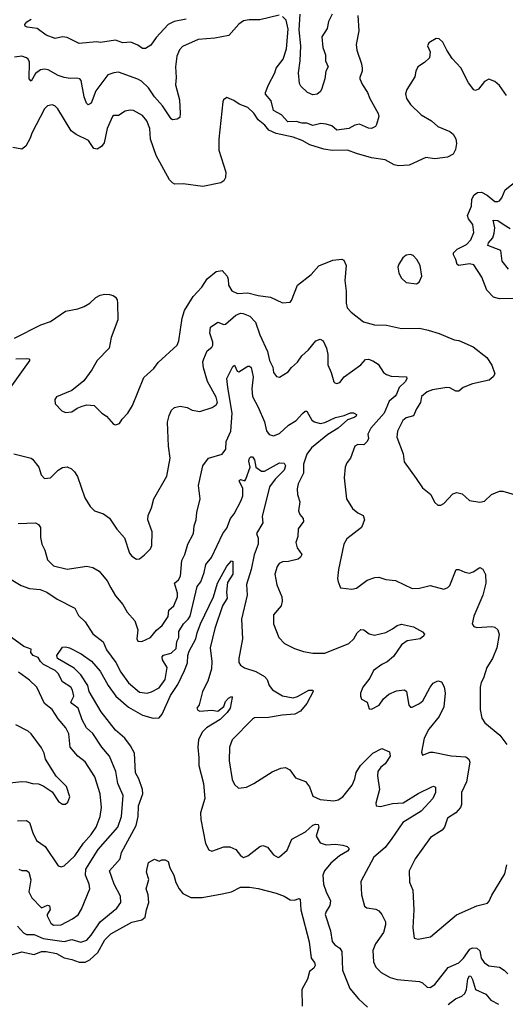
# Model space of a CAD drawing. Extents: x 1690054 to 1842981, y 782881 to 914114.
# Tile 400 of 656: x 1753770 to 1756994, y 883518 to 890058. Entities that reach past the tile are written whole.
import ezdxf

# ---------------------------------------------------------------- set-up
doc = ezdxf.new("R2010")
doc.units = 0

msp = doc.modelspace()

# ---------------------------------------------------------------- linework, layer by layer
at = {"layer": '0CON10XD'}
for points in [[(1755491.7, 890088.3), (1755365, 890056.7), (1755292.6, 890057.4), (1755255, 890049.4), (1755225, 890028.6), (1755158.1, 889951.9), (1755065, 889935.5), (1754955, 889926.9), (1754850.9, 889879.1), (1754831.2, 889858.8), (1754813.1, 889815), (1754803.5, 889745), (1754809.4, 889675), (1754803.6, 889625), (1754830.5, 889525), (1754834.3, 889435), (1754832, 889408), (1754815, 889396.7), (1754785, 889393.8), (1754775, 889398.8), (1754718.4, 889485), (1754665, 889545.4), (1754625, 889605.5), (1754579, 889649), (1754555, 889663.1), (1754425, 889708.5), (1754395, 889705.5), (1754355, 889691.5), (1754274.4, 889585), (1754245, 889503.3), (1754225, 889492.7), (1754213.1, 889503.1), (1754198, 889545), (1754178.1, 889655), (1754168.8, 889665), (1754149.7, 889670.3), (1754105, 889667.8), (1754065, 889674.7), (1754025, 889686.9), (1753958.8, 889725), (1753935, 889730), (1753908.8, 889725), (1753875, 889700), (1753845, 889648.8), (1753833.6, 889665), (1753834.5, 889775), (1753826.2, 889796.2), (1753815.4, 889805.4), (1753785, 889815.7), (1753735, 889810)], [(1754875, 890062), (1754794.4, 890045.6), (1754756.5, 890025), (1754675, 889938.9), (1754640.2, 889889.8), (1754605, 889865.8), (1754585, 889865.8), (1754555, 889889.2), (1754508, 889908), (1754455, 889904), (1754405, 889921.3), (1754307.3, 889907.3), (1754279.5, 889910.5), (1754165, 889900.8), (1754085, 889940), (1754055, 889943.8), (1754005, 889932.9), (1753946, 889955), (1753885, 890000), (1753818.9, 890008.9), (1753805.8, 890015), (1753803.8, 890025), (1753816.9, 890043.1), (1753845, 890061.5)], [(1756014.5, 890085), (1756020.4, 889985), (1756003.7, 889893.7), (1756006.9, 889855), (1756039.4, 889765), (1756043.5, 889735), (1756044.4, 889715), (1756027.5, 889675), (1756028.6, 889665), (1756044.5, 889625), (1756079.1, 889575), (1756094.7, 889534.7), (1756150, 889435), (1756153.6, 889415), (1756138.8, 889361.2), (1756132.1, 889347.9), (1756105, 889335.6), (1756085, 889337.8), (1756025, 889364.4), (1755995, 889356.9), (1755954.5, 889335.5), (1755875, 889323.1), (1755842, 889352), (1755803.6, 889363.6), (1755768.2, 889368.2), (1755715, 889354.7), (1755675, 889370.9), (1755645, 889371.1), (1755605, 889381.9), (1755550.2, 889380.2), (1755507.8, 889425), (1755454.4, 889455), (1755439.6, 889519.6), (1755402.2, 889562.2), (1755401.7, 889575), (1755421.5, 889625), (1755464.5, 889705), (1755473.2, 889735), (1755519.7, 889795), (1755540.8, 889865), (1755552.9, 889995), (1755539.4, 890055), (1755515, 890080)], [(1755845.3, 890094.7), (1755820.4, 890045), (1755811.6, 889998.4), (1755776.4, 889945), (1755782.5, 889872.5), (1755798.9, 889825), (1755799.6, 889785), (1755817.1, 889745), (1755802.9, 889715), (1755796, 889665), (1755774.2, 889595), (1755765, 889578.8), (1755745, 889564), (1755715, 889558), (1755680, 889575), (1755636.5, 889616.5), (1755627.8, 889635), (1755620, 889705), (1755632.4, 889785), (1755636.5, 889883.5), (1755625, 889990), (1755630.9, 890095)], [(1757002.5, 889555), (1756955, 889620), (1756925, 889647.5), (1756885, 889662.5), (1756855, 889647.5), (1756815, 889597.5), (1756795, 889587.5), (1756785, 889592.5), (1756748.8, 889638.8), (1756697.6, 889737.6), (1756640.9, 889800.9), (1756605.6, 889855.6), (1756578.8, 889908.8), (1756555, 889930), (1756535, 889933.3), (1756486.7, 889905), (1756476.7, 889885), (1756493.8, 889845), (1756490, 889805), (1756457.3, 889772.7), (1756413.8, 889745), (1756398.8, 889715), (1756392.7, 889677.3), (1756339.2, 889595), (1756331.4, 889565), (1756338.6, 889535), (1756365, 889494), (1756435.7, 889425.7), (1756503.3, 889385), (1756545, 889348), (1756625.6, 889315.6), (1756647.9, 889297.9), (1756665.8, 889265.8), (1756670, 889235), (1756663.8, 889196.2), (1756647.5, 889165), (1756610, 889145), (1756525, 889132.9), (1756465, 889142.5), (1756355, 889090.6), (1756285, 889087.5), (1756255, 889094.5), (1756196.8, 889126.8), (1756105, 889140), (1756005, 889170), (1755945, 889191.5), (1755845, 889188.5), (1755787.9, 889197.9), (1755695, 889227.5), (1755645, 889256.2), (1755585, 889278.2), (1755473, 889303), (1755424.2, 889325), (1755397.2, 889357.2), (1755352.1, 889392.1), (1755325, 889436.2), (1755285, 889473.8), (1755226.4, 889496.4), (1755190.7, 889520.7), (1755145, 889540), (1755123.6, 889526.4), (1755118.3, 889511.7), (1755091.4, 889265), (1755091.3, 889191.3), (1755137.5, 889045), (1755135, 889010), (1755125, 888987.5), (1755105, 888973.8), (1754985, 888949.2), (1754855, 888968.6), (1754800, 888965), (1754783.2, 888973.2), (1754764.5, 888994.5), (1754676.2, 889155), (1754637.5, 889265), (1754633.1, 889335), (1754613.1, 889385), (1754585, 889421.1), (1754525, 889454.4), (1754503.2, 889456.8), (1754470.3, 889449.7), (1754425, 889422), (1754395, 889420.8), (1754385, 889413.8), (1754349.5, 889335), (1754329.5, 889240.5), (1754312.5, 889215), (1754285, 889196.8), (1754262.9, 889202.9), (1754225.7, 889255.7), (1754145, 889295.5), (1754110.7, 889320.7), (1754024, 889465), (1754003.3, 889485), (1753985, 889492), (1753955, 889486), (1753935, 889466.7), (1753850.6, 889305), (1753839.5, 889270.5), (1753811.3, 889218.7), (1753785, 889198), (1753725, 889210)], [(1757105, 888206.4), (1756955, 888204.5), (1756916, 888215), (1756871.9, 888261.9), (1756837.2, 888347.2), (1756785, 888428.8), (1756756.1, 888436.1), (1756685, 888424.5), (1756675, 888431.2), (1756666.2, 888465), (1756648.8, 888495), (1756650, 888510), (1756675, 888534.5), (1756736.9, 888565), (1756765.6, 888595), (1756785.6, 888645), (1756777.5, 888697.5), (1756749.5, 888735), (1756742.2, 888757.8), (1756769.8, 888820.2), (1756772.3, 888865), (1756785.9, 888894.1), (1756809.1, 888910.9), (1756835, 888911.2), (1756873.2, 888893.2), (1756925, 888850.6), (1756945, 888849.2), (1756956.2, 888855), (1756971.4, 888875), (1756992.6, 888927.4), (1757077.5, 888995)], [(1757015, 888400), (1756971.8, 888455), (1756964.4, 888525), (1756878.1, 888558.1), (1756882.1, 888575), (1756910.5, 888609.5), (1756920.6, 888639.4), (1756924, 888675), (1756913.1, 888726.9), (1756945, 888724.7), (1756985, 888695.7), (1757025, 888671.8)], [(1756405, 888302.5), (1756422.5, 888315), (1756440, 888355), (1756428, 888425), (1756406, 888465), (1756382.3, 888492.3), (1756365, 888498.8), (1756335.9, 888494.1), (1756313.8, 888475), (1756286, 888435), (1756280.8, 888415), (1756285.8, 888375), (1756305, 888340), (1756335, 888313.3), (1756405, 888302.5)], [(1753735, 887941.9), (1753909.3, 888030.7), (1753975, 888053.1), (1754075, 888122.9), (1754155, 888136.9), (1754197.4, 888152.6), (1754236.2, 888175), (1754275, 888212.5), (1754305, 888228.6), (1754335, 888234.4), (1754365, 888231.9), (1754390, 888225), (1754405, 888213.8), (1754416.6, 888196.6), (1754420, 888175), (1754421.9, 888065), (1754376.4, 887946.4), (1754363.6, 887876.4), (1754285, 887793.8), (1754248.7, 887731.3), (1754195, 887658), (1754116.1, 887593.9), (1754015, 887552.5), (1754002.5, 887535), (1754006.4, 887506.4), (1754049.3, 887459.3), (1754075, 887448.8), (1754115, 887453.8), (1754151.7, 887478.3), (1754185, 887491.2), (1754215, 887498.8), (1754265, 887496), (1754315, 887443.3), (1754345, 887423.3), (1754391.7, 887371.7), (1754405, 887367.5), (1754432.5, 887375), (1754450, 887405), (1754488.8, 887445), (1754519.2, 887495), (1754595, 887682), (1754659.7, 887740.3), (1754688.8, 887781.2), (1754816.2, 887895), (1754826, 887925), (1754847.8, 888075), (1754863, 888127), (1754921.1, 888218.9), (1754979.1, 888280.9), (1755015, 888335.7), (1755075, 888385.8), (1755115, 888392), (1755147.3, 888355), (1755154.6, 888335), (1755156.8, 888295), (1755177.6, 888257.6), (1755215, 888240), (1755285, 888243.9), (1755353.6, 888226.4), (1755435, 888215.7), (1755515, 888176.7), (1755565, 888181.2), (1755575, 888192.5), (1755614.4, 888295), (1755704.4, 888365), (1755755, 888422.5), (1755848.7, 888461.3), (1755908.3, 888468.3), (1755920.7, 888460.7), (1755936.2, 888425), (1755928.6, 888325), (1755937.1, 888255), (1755936.9, 888175), (1755944.4, 888145), (1755970, 888115), (1756051.7, 888051.7), (1756125, 888030), (1756205, 888028.1), (1756305, 888006.5), (1756425, 888008.6), (1756482.5, 887995), (1756555, 887973.8), (1756655, 887931.2), (1756685, 887928), (1756781.2, 887885), (1756872, 887815), (1756904.2, 887764.2), (1756923.8, 887705), (1756913.3, 887685), (1756885.9, 887664.1), (1756775, 887639.2), (1756715, 887615.8), (1756685, 887590), (1756665, 887591.4), (1756625, 887612), (1756605, 887614.2), (1756509.7, 887600.3), (1756475, 887587.1), (1756438.1, 887555), (1756430.6, 887515), (1756405, 887474), (1756385, 887425.8), (1756335, 887412.5), (1756312.5, 887395), (1756277.8, 887325), (1756274.2, 887285), (1756316, 887175), (1756321.4, 887121.4), (1756401.2, 887011.2), (1756445, 886947.5), (1756500, 886905), (1756523.9, 886853.9), (1756545, 886832.5), (1756565, 886832.5), (1756585, 886843.3), (1756645, 886908.8), (1756672.3, 886917.7), (1756708.3, 886908.3), (1756755, 886863.3), (1756825, 886853.3), (1756855, 886860), (1756901.2, 886905), (1756955, 886925.7), (1756976.8, 886926.8), (1757075, 886896.7)], [(1753730, 887175), (1753845, 887146.2), (1753855, 887138.8), (1753896.7, 887085), (1753912.5, 887035), (1753935, 887010), (1753975, 887013.8), (1754025, 887066.7), (1754055, 887083.8), (1754085, 887088), (1754113.3, 887075), (1754133.8, 887055), (1754153, 887023), (1754202.7, 886882.7), (1754236.7, 886825), (1754267.5, 886795), (1754325.9, 886775.9), (1754365, 886746.2), (1754414.2, 886674.2), (1754466.4, 886616.4), (1754498.8, 886515), (1754515, 886493.8), (1754545, 886473.8), (1754565, 886476.7), (1754597.4, 886502.6), (1754637.9, 886542.1), (1754648, 886565), (1754650, 886655), (1754620.8, 886735), (1754622.5, 886765), (1754644.2, 886815), (1754660, 886875), (1754746.7, 887026.7), (1754768.6, 887145), (1754758.6, 887225), (1754751.1, 887385), (1754761.7, 887428.3), (1754778.6, 887465), (1754797.8, 887482.2), (1754835, 887490.6), (1754882.3, 887482.3), (1754915, 887464), (1754965, 887456.2), (1755047.9, 887482.1), (1755075, 887498.8), (1755084, 887515), (1755075, 887550), (1755017.1, 887655), (1754989.1, 887745), (1754985.7, 887785), (1754991.2, 887805), (1755015, 887858.6), (1755045, 887882.9), (1755051.1, 887895), (1755051.5, 887915), (1755032.4, 887975), (1755036.9, 888015), (1755085, 888048.8), (1755125, 888034), (1755135, 888036.2), (1755204.5, 888095.5), (1755235, 888108.1), (1755253, 888107), (1755298.3, 888088.3), (1755335, 888049.2), (1755364.7, 887964.7)], [(1755364.7, 887964.7), (1755414.6, 887855), (1755428.2, 887795), (1755449.4, 887749.4), (1755455, 887713.8), (1755475, 887688), (1755495, 887684), (1755552.2, 887717.8), (1755575, 887748), (1755615, 887783.3), (1755642, 887825), (1755687.5, 887865), (1755735, 887923.8), (1755765, 887936.7), (1755784.1, 887924.1), (1755805.6, 887875), (1755814.4, 887835), (1755814.4, 887765), (1755838, 887715), (1755855, 887652.5), (1755862.5, 887645), (1755875, 887641.2), (1755895, 887647.5), (1755924, 887686), (1756034.7, 887765.3), (1756065, 887800.6), (1756085, 887803.5), (1756115, 887792.1), (1756148.9, 887768.9), (1756184.4, 887714.4), (1756205, 887700.8), (1756235, 887690.6), (1756336.7, 887685), (1756339.4, 887675), (1756331.8, 887655), (1756289.5, 887615), (1756270.3, 887570.3), (1756263, 887557), (1756223.6, 887525), (1756189.2, 887445), (1756100.3, 887345), (1756080.9, 887305), (1756085.4, 887275), (1756077.2, 887255), (1756055, 887234.2), (1756013.8, 887236.2), (1755995.8, 887225), (1755965.8, 887145), (1755942, 887115), (1755930.8, 887085), (1755924.3, 887015), (1755940, 886875), (1755980.3, 886810.3), (1756015, 886781.2), (1756050, 886765), (1756058, 886735), (1756040, 886685), (1755941.3, 886608.7), (1755921.9, 886575), (1755886, 886405), (1755880, 886345), (1755883.9, 886323.9), (1755900, 886285), (1755975, 886276.2), (1756005, 886282.5), (1756075.6, 886334.4), (1756127.5, 886352.5), (1756155, 886356), (1756200.3, 886340.3), (1756265, 886333.8), (1756375, 886280), (1756425, 886282), (1756495, 886298.8), (1756585, 886276), (1756613.2, 886286.8), (1756625, 886298.8), (1756667.5, 886405), (1756685, 886406.2), (1756725, 886387.1), (1756755, 886382.2), (1756780.3, 886389.7), (1756825, 886420), (1756845, 886408), (1756863.2, 886373.2), (1756864.4, 886315), (1756844.5, 886235), (1756784.4, 886095), (1756773.3, 886045), (1756785, 886026.7), (1756805, 886020), (1756905, 886027.5), (1756925, 886023.8), (1756943.8, 886005), (1756954, 885975), (1756937.8, 885885), (1756908.9, 885815), (1756870.9, 885755), (1756849.4, 885685), (1756834, 885655), (1756826, 885625), (1756826.2, 885475), (1756838.3, 885418.3), (1756858.3, 885388.3), (1756956.7, 885305), (1757003.9, 885243.9)], [(1753745, 887805.3), (1753815, 887808), (1753830, 887805), (1753837, 887797), (1753705, 887610.8)], [(1753760.5, 886710.5), (1753875, 886715.8), (1753895.7, 886705.7), (1753907.1, 886685), (1753907.7, 886617.7), (1753915.8, 886575), (1753935.7, 886535), (1753955, 886470), (1753995, 886430), (1754085, 886408.6), (1754215, 886427.1), (1754255, 886420), (1754297.5, 886395), (1754349.6, 886329.6), (1754374.6, 886284.6), (1754405, 886230), (1754455, 886173.3), (1754482.3, 886122.3), (1754534.4, 886065), (1754553.1, 886005), (1754546.7, 885945), (1754555, 885929.2), (1754581.7, 885928.3), (1754638.8, 885955), (1754677, 886003), (1754715, 886032.9), (1754755, 886094.2), (1754758.9, 886135), (1754793.1, 886165), (1754817.7, 886225), (1754818.5, 886248.5), (1754798.1, 886315), (1754823.3, 886336.7), (1754837.5, 886362.5), (1754845.6, 886465), (1754865.2, 886504.8), (1754886.9, 886575), (1754923.3, 886645), (1754927.3, 886695), (1754941.1, 886735), (1754945.6, 886785), (1754967.1, 886875), (1754957, 886963), (1754977.5, 887055), (1754986, 887095), (1755024.3, 887145.7), (1755115, 887172.5), (1755138.6, 887205), (1755140.4, 887255), (1755170.5, 887325), (1755180.2, 887445), (1755150.6, 887615), (1755145.7, 887675), (1755184, 887755), (1755195, 887762.9), (1755213.6, 887723.6), (1755225, 887718.9), (1755285, 887755.8), (1755295, 887757.5), (1755306.9, 887746.9), (1755320.7, 887685), (1755311.8, 887605), (1755315.5, 887555), (1755353.7, 887483.7), (1755395, 887386.2), (1755408, 887328), (1755425, 887302.5), (1755455, 887293.1), (1755495, 887309.4), (1755555, 887364), (1755605, 887396), (1755647.6, 887442.4), (1755665, 887457.5), (1755675, 887457.5), (1755708.9, 887398.9), (1755727.2, 887387.2), (1755765, 887376.5), (1755795, 887381.5), (1755866.2, 887415), (1755925, 887429.2), (1755965, 887447.5), (1755985, 887445.6), (1756006, 887435), (1756004, 887425), (1755990, 887415), (1755945, 887400.8), (1755885, 887344.1), (1755815, 887303.3), (1755707.1, 887215), (1755675, 887172.5), (1755654.7, 887105), (1755654.5, 887045), (1755618.9, 886975), (1755612.1, 886942.1), (1755613.3, 886905), (1755630, 886855), (1755621.2, 886795), (1755630.4, 886770.4), (1755651.4, 886745), (1755654.2, 886725.8), (1755618.5, 886675), (1755617.1, 886625), (1755602.6, 886585), (1755610.9, 886550.9), (1755641.9, 886505), (1755635, 886488), (1755618.8, 886475), (1755555, 886458.9), (1755515, 886457.5), (1755492.5, 886445), (1755478.6, 886425), (1755464.4, 886375), (1755477.1, 886305), (1755509.2, 886225), (1755512.9, 886195), (1755505, 886163.8), (1755454.2, 886105), (1755454.2, 886045), (1755490, 885955), (1755526.7, 885915), (1755595, 885881.2), (1755655, 885861.2), (1755715, 885850), (1755795, 885850.6), (1755954, 885915), (1755987.1, 885945), (1756010.6, 885985), (1756035, 886006.9), (1756055, 886005.7), (1756088.9, 885978.9), (1756125, 885969.6), (1756201.5, 885988.5), (1756245, 886011.1), (1756275, 886034.6), (1756305, 886041.8), (1756385, 886024.3), (1756445, 885992.5), (1756456.4, 885976.4), (1756453.3, 885965), (1756427.5, 885945), (1756342.9, 885932.9), (1756304.4, 885905.6), (1756252.2, 885827.8), (1756208.4, 885791.6), (1756174.8, 885775.2), (1756119.4, 885735), (1756095, 885684), (1756048.8, 885625), (1756033.3, 885585), (1756033.3, 885565), (1756040, 885545), (1756077.5, 885525), (1756090.7, 885480.7), (1756105, 885477.5), (1756156.7, 885505), (1756184.3, 885545.7), (1756221.3, 885578.7), (1756270.3, 885599.7), (1756325, 885606.2), (1756336.7, 885595), (1756354.2, 885504.2), (1756365, 885491.2), (1756375, 885492), (1756425, 885516.9), (1756446, 885534), (1756494.2, 885625), (1756515, 885650), (1756545, 885666.7), (1756569.3, 885659.3), (1756587, 885627), (1756595.5, 885585.5), (1756585.4, 885494.6), (1756555, 885430), (1756486.9, 885345), (1756455, 885286.2), (1756436.7, 885193.3), (1756445, 885172.5), (1756495, 885192.5), (1756515, 885192.5), (1756635, 885167.3), (1756731.5, 885161.5), (1756752.5, 885145), (1756757.8, 885125), (1756735.4, 884995), (1756703.5, 884925), (1756703.3, 884845), (1756696.1, 884823.9), (1756665, 884789.2), (1756610, 884755), (1756589.4, 884695), (1756574.5, 884675.5), (1756496, 884625), (1756396, 884485), (1756355.8, 884404.2), (1756358.3, 884328.3), (1756379.4, 884275), (1756386.5, 884145), (1756379.5, 884025), (1756387.5, 883957.5), (1756415, 883950), (1756496.7, 883966.7)], [(1753661.4, 886371.4), (1753779.3, 886299.3), (1753835, 886280), (1753905, 886272.2), (1753950, 886255), (1754018, 886208), (1754135, 886150), (1754147, 886127), (1754160.6, 886100.6), (1754205, 886058.6), (1754255, 885978.1), (1754323.3, 885925), (1754345, 885872.5), (1754408.4, 885788.4), (1754441.5, 885725), (1754492.4, 885652.4), (1754565, 885592.1), (1754615.3, 885584.7), (1754645, 885593.5), (1754695, 885620.9), (1754735, 885674.4), (1754748.8, 885755), (1754718.4, 885805), (1754715.9, 885825), (1754725, 885835.9), (1754775, 885849.1), (1754808.3, 885881.7), (1754813.1, 885926.9), (1754826.3, 885955), (1754825.9, 885995), (1754856.7, 886045), (1754888.8, 886075), (1754901.1, 886095), (1754946.9, 886293.1), (1754972.5, 886325), (1754993.9, 886385), (1755005, 886440), (1755043.6, 886485), (1755118.4, 886645), (1755145, 886680), (1755168.5, 886745), (1755192.7, 886775), (1755241.1, 886865), (1755250.6, 886895), (1755251.8, 886945), (1755227.8, 886995), (1755235, 887003.1), (1755264.4, 886995.6), (1755271.9, 887005), (1755300, 887085), (1755290.8, 887125), (1755295, 887145.7), (1755305, 887154.4), (1755315, 887153.3), (1755327.8, 887135), (1755336.4, 887086.4), (1755375, 887058.2), (1755395, 887060), (1755495, 887114.6), (1755525, 887112.9), (1755534.7, 887095), (1755524.8, 887065), (1755466.5, 887005), (1755428.4, 886955), (1755378.6, 886758.6), (1755384.3, 886715), (1755340.9, 886645), (1755351.9, 886615), (1755352.5, 886575), (1755326.4, 886503.6), (1755305.4, 886405), (1755275.5, 886305.5), (1755280, 886235), (1755241.3, 886075), (1755249.4, 885945), (1755224.6, 885815.4), (1755225, 885787.5), (1755235, 885770.8), (1755261.6, 885751.6), (1755337.9, 885727.9), (1755395.4, 885695.4), (1755412.9, 885675), (1755425.8, 885635), (1755447.4, 885607.4), (1755515, 885567.3), (1755585, 885553.3), (1755615, 885561.5), (1755690, 885605), (1755715.3, 885605.3), (1755719.2, 885595), (1755675.6, 885515), (1755634.7, 885465.3), (1755596.1, 885443.9), (1755511.5, 885438.5), (1755422.4, 885422.4), (1755329.3, 885420.7), (1755315, 885412.5), (1755180, 885275), (1755161.9, 885225), (1755160, 885135), (1755181.3, 885011.3), (1755195, 884976.7), (1755223.2, 884953.2), (1755275, 884959.4), (1755325, 884984.4), (1755445, 885062), (1755502.7, 885087.3), (1755535, 885091.2), (1755563.3, 885075), (1755601.2, 885021.2), (1755667.7, 884997.7), (1755692.7, 884962.7), (1755715, 884900), (1755765, 884878.9), (1755855, 884869.6), (1755885, 884876.5), (1755915, 884895.8), (1755976.9, 884973.1), (1755995.2, 885014.8), (1756003, 885057), (1756032.1, 885105), (1756115, 885186.7), (1756175, 885217.5), (1756223.8, 885195), (1756228.6, 885165), (1756195.5, 885115), (1756167.3, 885092.7), (1756148.2, 885065), (1756144.5, 885035), (1756158.2, 884945), (1756134.1, 884854.1), (1756136, 884836), (1756165, 884832.2), (1756245, 884851.3), (1756315, 884856.1), (1756415, 884917.3), (1756505, 884962.5), (1756516, 884966), (1756529.2, 884959.2), (1756529.4, 884925), (1756512.5, 884885), (1756435, 884800.4), (1756314.2, 884725.8), (1756241.1, 884618.9), (1756195, 884559.5), (1756120, 884495), (1756035.5, 884334.5), (1756039.1, 884245), (1756059.2, 884169.2), (1756075, 884159.2), (1756135, 884148.9), (1756155, 884138.6), (1756174.3, 884115), (1756198.1, 884065), (1756198.9, 884045), (1756185.5, 883995), (1756131.5, 883918.5), (1756113.6, 883875), (1756119.5, 883799.5), (1756134.4, 883765), (1756169.5, 883729.5), (1756230, 883695), (1756275, 883681.9), (1756425, 883670), (1756445, 883660), (1756475, 883632.5), (1756495, 883629.2), (1756525, 883650), (1756615, 883763.3), (1756685, 883794.2), (1756715.4, 883824.6), (1756759.2, 883885), (1756775, 883891.9), (1756805, 883891.4), (1756823.6, 883873.6), (1756834.4, 883825), (1756852.9, 883795), (1756885, 883772.7), (1756955, 883765.4), (1756985.8, 883745), (1757010.7, 883720.7)], [(1753756.3, 884036.3), (1753795, 883991.6), (1753815, 883982.2), (1753865, 883981.4), (1753925, 883955.6), (1754064.8, 883934.8), (1754115, 883948.7), (1754175, 883931.5), (1754215.2, 883944.8), (1754245, 883976.5), (1754304.6, 884065), (1754415, 884155.7), (1754441.4, 884195), (1754438.1, 884235), (1754397.7, 884315), (1754365.6, 884405), (1754436.6, 884483.4), (1754446.5, 884525), (1754544.1, 884705), (1754556.3, 884765), (1754558.6, 884835), (1754586.7, 884915), (1754584, 884945), (1754560, 885015), (1754539.3, 885055), (1754531.1, 885185), (1754506.5, 885235), (1754468.2, 885285), (1754405, 885338.8), (1754311.4, 885461.4), (1754231.4, 885595), (1754222, 885635), (1754176.8, 885706.8), (1754131.5, 885751.5), (1754021.1, 885815), (1754015.4, 885835), (1754055, 885890), (1754075, 885893.2), (1754100, 885885), (1754177.1, 885845), (1754247.1, 885797.1), (1754305, 885730), (1754356.2, 885636.2), (1754407.1, 885565), (1754491.4, 885491.4), (1754585, 885437.9), (1754655, 885417.8), (1754695, 885421.3), (1754715.6, 885444.4), (1754770.1, 885569.9), (1754818.7, 885641.3), (1754864.2, 885735), (1754883.2, 885785), (1754886.4, 885835), (1754895, 885862.5), (1754939.5, 885945), (1754947.3, 885985), (1754970.9, 886045), (1755056.2, 886223.8), (1755082.5, 886315), (1755145, 886428.8), (1755175, 886462.5), (1755185, 886460), (1755185.5, 886375), (1755149.4, 886320.6), (1755142.7, 886255), (1755146.3, 886215), (1755115.3, 886164.7), (1755066.3, 886013.7), (1755034.7, 885885), (1755044.6, 885795), (1755042.7, 885745), (1755018.5, 885665), (1754984.5, 885595), (1754962, 885508), (1754946.7, 885485), (1754952.3, 885472.3), (1754965, 885463.8), (1755045, 885470.9), (1755085, 885464.5), (1755124.5, 885495), (1755135, 885528.6), (1755155, 885551.4), (1755175, 885562), (1755180, 885555), (1755166.2, 885485), (1755148.2, 885455), (1755101, 885409), (1755009.5, 885355), (1754981.5, 885325), (1754957.1, 885275), (1754952.3, 885225), (1754960, 885155), (1754958.5, 885105), (1754990.5, 884985), (1754997.9, 884885), (1754969.7, 884789.7), (1754971.9, 884745), (1755002.9, 884585), (1755025, 884543.3), (1755045, 884536), (1755125, 884564.2), (1755165, 884564.2), (1755205, 884546.2), (1755235, 884506.7), (1755255, 884493.8), (1755283.3, 884505), (1755365, 884566.2), (1755385, 884572), (1755415, 884561.2), (1755455, 884510), (1755485, 884493.3), (1755495, 884496.7), (1755545, 884540.8), (1755575.4, 884614.6), (1755666.3, 884663.7), (1755715, 884706.9), (1755735, 884714.2), (1755751.2, 884711.2), (1755755.8, 884695), (1755739.1, 884635), (1755765, 884589.4), (1755805, 884576.8), (1755865, 884581.3), (1755915, 884573.8), (1755943.8, 884565), (1755954.2, 884555), (1755954.3, 884545), (1755945.7, 884535), (1755893.1, 884505), (1755835.2, 884454.8), (1755792.7, 884405), (1755781.2, 884375), (1755787.8, 884315), (1755803.3, 884265), (1755832.5, 884205), (1755828.6, 884175), (1755803.3, 884135), (1755797.8, 884115), (1755833.6, 884005), (1755843.3, 883935), (1755861.9, 883911.9), (1755895, 883891.2), (1755907.6, 883867.6), (1755912.5, 883745), (1755962.6, 883622.6), (1756018, 883555), (1756079.7, 883499.7)], [(1753764.4, 884415), (1753785, 884407.1), (1753816.1, 884406.1), (1753831.1, 884395), (1753843.1, 884345), (1753830.9, 884265), (1753849.4, 884225), (1753915, 884159.5), (1753955, 884176.8), (1753967.7, 884172.3), (1753971.9, 884148.1), (1753951.8, 884115), (1753951.5, 884105), (1753977, 884057), (1753995, 884043.1), (1754045, 884045.5), (1754120.8, 884085), (1754157.8, 884112.2), (1754179.8, 884150.2), (1754234.4, 884285), (1754231.9, 884315), (1754206.1, 884375), (1754210, 884415), (1754291.1, 884545), (1754421.2, 884695), (1754446.4, 884765), (1754456, 884905), (1754421.4, 884985), (1754407.6, 885065), (1754366.5, 885165), (1754316.2, 885225), (1754256.4, 885316.4), (1754214.3, 885354.3), (1754185, 885408), (1754157.3, 885485), (1754115.4, 885515), (1754110, 885525), (1754128.2, 885565), (1754120.6, 885605), (1754109.2, 885625), (1754055, 885660.6), (1754025, 885714.4), (1754005, 885735.4), (1753928.5, 885775), (1753907.3, 885795), (1753892.2, 885822.2), (1753858.8, 885835), (1753844, 885855), (1753846.4, 885876.4), (1753797.5, 885895), (1753714.6, 885955)], [(1753755, 884735.5), (1753815, 884739.4), (1753834.6, 884724.6), (1753856.6, 884656.6), (1753882, 884605), (1753939.2, 884565), (1754025, 884436.7), (1754045, 884430), (1754065, 884438), (1754136.5, 884505), (1754192.5, 884587.5), (1754244.6, 884645), (1754277.1, 884695), (1754304.6, 884765), (1754313.5, 884825), (1754304.5, 884915), (1754268.3, 885028.3), (1754205, 885128.6), (1754155.5, 885165.5), (1754104.2, 885225.8), (1754096.2, 885315), (1754076.1, 885355), (1754025, 885414.4), (1753985.3, 885475.3), (1753934.4, 885515), (1753883.1, 885625), (1753835, 885671.4), (1753761.4, 885725)], [(1753685, 884985.6), (1753785, 884998.1), (1753815, 884995.8), (1753855, 884984.2), (1753895, 884982), (1753925, 884970), (1753985, 884930), (1754026.7, 884865), (1754055, 884846.2), (1754075, 884846.2), (1754089.7, 884860.3), (1754102.5, 884895), (1754080, 884965), (1754012.4, 885032.4), (1753941.4, 885145), (1753931.9, 885185), (1753915, 885221.2), (1753845, 885314), (1753825, 885332.5), (1753743.8, 885375)], [(1753716.1, 883846.1), (1753785, 883865.5), (1753865, 883849.2), (1753915, 883868.2), (1753945, 883869.4), (1754015, 883855.8), (1754065, 883825.4), (1754115, 883816.1), (1754165, 883797.5), (1754205, 883798.7), (1754235, 883812.5), (1754287.7, 883862.3), (1754335, 883945.5), (1754375, 883986.7), (1754515, 884062.8), (1754580.3, 884079.7), (1754603.3, 884096.7), (1754610.9, 884145), (1754627.6, 884195), (1754623.4, 884245), (1754608.8, 884285), (1754626.1, 884346.1), (1754612.5, 884395), (1754615, 884420), (1754625, 884460), (1754665, 884482.5), (1754695, 884467.5), (1754713, 884477), (1754735, 884477.5), (1754755, 884466.7), (1754766.2, 884425), (1754792.5, 884375), (1754805.7, 884325.7), (1754828, 884285), (1754853.6, 884253.6), (1754905, 884226.9), (1754982.3, 884227.7), (1755115, 884251.1), (1755175, 884264.5), (1755235.3, 884295.3), (1755295, 884296.9), (1755352.5, 884287.5), (1755472, 884255), (1755525.2, 884235.2), (1755565, 884210.9), (1755595, 884210), (1755625, 884221.2), (1755631.2, 884215), (1755635.6, 884145), (1755692.3, 883932.3), (1755704.1, 883825), (1755726.1, 883795), (1755730.6, 883775), (1755721.8, 883758.2), (1755693.8, 883735), (1755681.5, 883685), (1755643.9, 883615), (1755646, 883505)], [(1756496.7, 883966.7), (1756668.9, 884111.1), (1756805, 884170.8), (1756875, 884190), (1756887, 884203), (1756905, 884243.3), (1756990.6, 884385), (1757004.4, 884445)], [(1756615, 883516.6), (1756662.9, 883555), (1756705, 883571.9), (1756725, 883589.2), (1756735.8, 883615), (1756744, 883686), (1756756.1, 883706.1), (1756765, 883704.4), (1756775, 883683.3), (1756795, 883615.5), (1756865, 883585.5), (1756896.9, 883545), (1756947.7, 883517.7)]]:
    msp.add_lwpolyline(points, dxfattribs=at)

doc.saveas('drawing.dxf')
